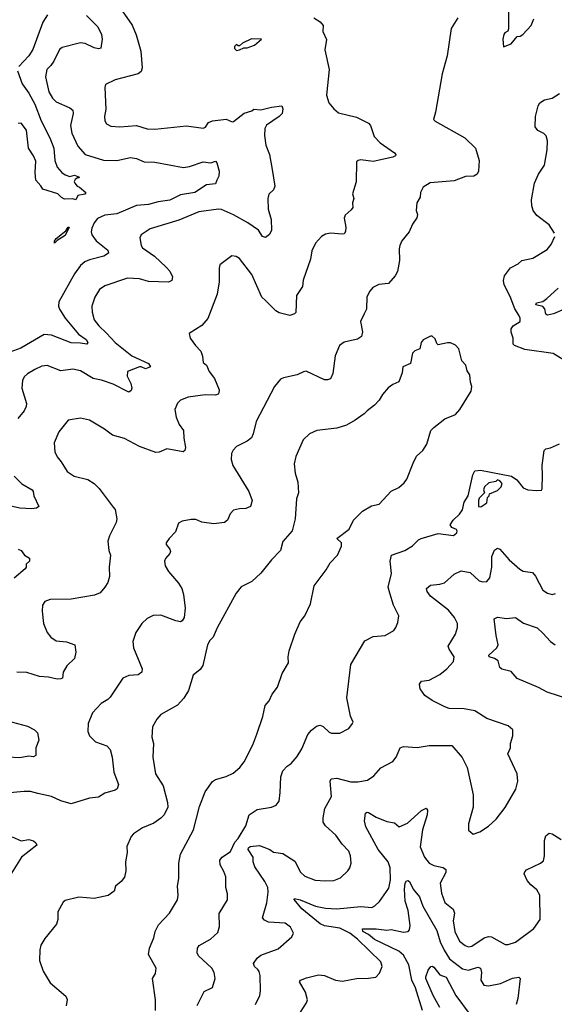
# Model space of a CAD drawing. Extents: x 1246230 to 1426786, y 660032 to 763141.
# Tile 394 of 566: x 1377094 to 1380620, y 692146 to 698632. Entities that reach past the tile are written whole.
import ezdxf

# ---------------------------------------------------------------- set-up
doc = ezdxf.new("R2010")
doc.units = 0

msp = doc.modelspace()

# ---------------------------------------------------------------- linework, layer by layer
at = {"layer": '0CON10XD'}
for points in [[(1377535, 698659.2), (1377610.6, 698585), (1377634.4, 698535), (1377637.8, 698505), (1377630, 698445), (1377615, 698440.8), (1377585, 698447.8), (1377525.3, 698475.3), (1377495, 698479.5), (1377375, 698450), (1377358.1, 698435), (1377320.4, 698359.6), (1377298.9, 698331.1), (1377274.2, 698305), (1377265.6, 698255), (1377286.7, 698156.7), (1377311.5, 698115), (1377335, 698092.2), (1377425, 698051.4), (1377445.4, 698035.4), (1377446.7, 698015), (1377430.5, 697935), (1377438.5, 697885), (1377478.3, 697798.3), (1377525.8, 697745), (1377647.2, 697707.2), (1377735, 697703.8), (1377825, 697725.5), (1377865, 697717.9), (1377915, 697696.5), (1377985, 697694.5), (1378175, 697659.7), (1378214.3, 697665.7), (1378305, 697695.8), (1378355, 697689.4), (1378385, 697700.8), (1378395, 697690), (1378410, 697635), (1378407.5, 697602.5), (1378395, 697576.2), (1378385, 697552), (1378325.6, 697544.4), (1378250, 697495), (1378155, 697478.2), (1378085, 697443.8), (1378007.4, 697432.6), (1377945, 697414.1), (1377865, 697408.6), (1377735, 697352.9), (1377655, 697343.8), (1377607.6, 697322.4), (1377586.5, 697295), (1377570.5, 697259.5), (1377566.5, 697235), (1377570.5, 697215), (1377598.1, 697175), (1377675.6, 697115), (1377679.4, 697095), (1377648.8, 697075), (1377555, 697051.2), (1377523.3, 697036.7), (1377496.1, 697013.9), (1377455, 696957.5), (1377353.4, 696773.4), (1377350.9, 696745), (1377356.2, 696725), (1377394.6, 696665), (1377481.7, 696561.7), (1377532.9, 696525), (1377542.9, 696505), (1377536.7, 696495), (1377495, 696502.1), (1377435, 696502.5), (1377305, 696554.1), (1377255, 696558.2), (1377102, 696468), (1376955, 696416.5)], [(1379984.4, 698645), (1379939.6, 698575), (1379913.7, 698395), (1379879.9, 698275), (1379837, 698023), (1379822.5, 697975), (1379833.6, 697963.6), (1380030, 697855), (1380101.2, 697785), (1380124.3, 697705), (1380120, 697635), (1380110.5, 697615), (1380088.2, 697601.8), (1380035, 697600), (1379959.8, 697570.2), (1379802.1, 697557.9), (1379755, 697530), (1379738, 697495), (1379735.8, 697464.2), (1379713.3, 697425), (1379710, 697375), (1379718.8, 697348.8), (1379713.9, 697326.1), (1379683.8, 697285), (1379663.3, 697235), (1379614.2, 697175.8), (1379601.2, 697145), (1379596.4, 697123.6), (1379598.8, 697045), (1379585.9, 696974.1), (1379570, 696945), (1379526.2, 696895), (1379462.7, 696887.3), (1379422.7, 696867.3), (1379403.3, 696845), (1379383.9, 696806.1), (1379381.2, 696725), (1379365.8, 696694.2), (1379341.2, 696645), (1379355.7, 696575), (1379348.8, 696545), (1379322.1, 696527.9), (1379235, 696508.6), (1379202.9, 696487.1), (1379175, 696417.5), (1379158.9, 696301.1), (1379145, 696266.7), (1379125, 696258.8), (1379105, 696260.8), (1378983.9, 696316.1), (1378965, 696313.3), (1378925, 696292), (1378835, 696273.8), (1378815, 696263.3), (1378773.8, 696215), (1378653.1, 695985), (1378634.2, 695905), (1378622.1, 695877.9), (1378594.4, 695855.6), (1378525, 695820), (1378502.8, 695797.2), (1378491.4, 695775), (1378490, 695735), (1378499.2, 695695), (1378604.6, 695524.6), (1378626.9, 695465), (1378616, 695425), (1378585, 695411.4), (1378545, 695410.8), (1378505, 695402), (1378483, 695377), (1378464, 695335), (1378445, 695320.6), (1378375, 695310.6), (1378295, 695322.5), (1378255, 695339.2), (1378225, 695340.8), (1378165, 695329.1), (1378142.5, 695315), (1378122.3, 695257.7), (1378080, 695215), (1378061.2, 695185), (1378061.2, 695175), (1378083.8, 695145), (1378088.3, 695128.3), (1378084, 695115), (1378055, 695082.5), (1378050, 695065), (1378054.4, 695035), (1378075, 694998), (1378141.3, 694921.3), (1378164.7, 694884.7), (1378175.4, 694845), (1378185.6, 694755), (1378178.6, 694695), (1378165, 694671.2), (1378153.9, 694666.1), (1378125, 694671.4), (1378025, 694709.5), (1377975, 694708.1), (1377935, 694688.6), (1377899.2, 694655), (1377860, 694595), (1377841.4, 694535), (1377846.1, 694493.9), (1377902, 694355), (1377900, 694335), (1377875, 694316.2), (1377815, 694312.5), (1377774.3, 694295), (1377690.3, 694169.7), (1377675.5, 694154.5), (1377631.4, 694128.6), (1377574.4, 694065.6), (1377545.8, 693995), (1377543, 693943), (1377554.2, 693915), (1377595, 693874.2), (1377669.3, 693849.3), (1377690.8, 693825), (1377704.3, 693775), (1377716.3, 693676.3), (1377745.6, 693595), (1377737.5, 693565), (1377725, 693555.8), (1377655, 693536.7), (1377615, 693509.5), (1377555, 693504.4), (1377435, 693466.9), (1377365.4, 693485.4), (1377305, 693515.6), (1377214.2, 693535.8), (1377165, 693547.5), (1377125, 693548.6), (1377005, 693537.5)], [(1379033.6, 698643.6), (1379075, 698617.5), (1379096.7, 698595), (1379092.5, 698555), (1379118.3, 698501.7), (1379105.7, 698434.3), (1379134.7, 698304.7), (1379116.9, 698135), (1379132.4, 698085), (1379165, 698044.8), (1379197.8, 698017.8), (1379315, 697989.7), (1379395, 697951.4), (1379408.1, 697935), (1379431.8, 697861.8), (1379470.5, 697820.5), (1379566.7, 697755), (1379575.8, 697745), (1379573.3, 697735), (1379555, 697726), (1379425, 697698.1), (1379345, 697708.6), (1379327.5, 697705), (1379316.2, 697695), (1379314, 697565), (1379288.8, 697485), (1379298.8, 697455), (1379288.8, 697425), (1379291.2, 697395), (1379281.2, 697378.8), (1379241.2, 697345), (1379234.2, 697325), (1379245.8, 697265), (1379243.9, 697236.1), (1379235, 697222.5), (1379220.7, 697219.3), (1379145, 697225.8), (1379111.2, 697218.8), (1379085, 697203.3), (1379045, 697160), (1379021.2, 697108.8), (1379012.9, 697055), (1378963, 696917), (1378958.8, 696875), (1378918.8, 696815), (1378916.1, 696703.9), (1378906.1, 696693.9), (1378875, 696683.3), (1378805, 696701.4), (1378782.5, 696715), (1378715, 696783.3), (1378690.5, 696805), (1378625, 696954), (1378545, 697058.8), (1378522.3, 697072.3), (1378494.2, 697075.8), (1378415, 697016.7), (1378410, 696995), (1378410, 696905), (1378397.1, 696825), (1378335.4, 696664.6), (1378295, 696617.5), (1378212.5, 696565), (1378218.8, 696535), (1378253.8, 696485), (1378289.5, 696449.5), (1378300.8, 696415), (1378304, 696375), (1378325.6, 696355.6), (1378344.3, 696315), (1378378.3, 696268.3), (1378409.4, 696195), (1378408.6, 696175), (1378403.3, 696165), (1378385, 696158), (1378318.3, 696161.7), (1378205, 696146.2), (1378155, 696126.2), (1378134.2, 696105.8), (1378116.7, 696065), (1378126.1, 696013.9), (1378145.8, 695965.8), (1378175.8, 695925), (1378177.1, 695875), (1378188.8, 695815), (1378183.3, 695795), (1378173.6, 695786.4), (1378065, 695805.7), (1378015, 695782.5), (1377991.2, 695781.2), (1377885, 695820.8), (1377785, 695872.5), (1377705.7, 695895.7), (1377654.4, 695934.4), (1377555, 695994), (1377495, 696008), (1377415, 695993.8), (1377353.4, 695916.6), (1377322, 695845), (1377326, 695785), (1377341.7, 695751.7), (1377368.8, 695718.8), (1377406.7, 695655), (1377454.2, 695624.2), (1377543.2, 695603.2), (1377585, 695576), (1377618, 695545), (1377711.3, 695421.3), (1377723.3, 695405), (1377734.1, 695344.1), (1377729.7, 695320.3), (1377687, 695233), (1377676.4, 695196.4), (1377682, 695135), (1377693.8, 695105), (1377684.3, 695025), (1377687.5, 694965), (1377676, 694925), (1377655, 694893.3), (1377625, 694856.2), (1377587.9, 694842.1), (1377435, 694814.4), (1377295, 694812.2), (1377261.1, 694798.9), (1377245.7, 694775), (1377243.3, 694735), (1377251.4, 694655), (1377275.7, 694595), (1377300.8, 694565), (1377335, 694539.4), (1377403, 694533), (1377457.5, 694515), (1377463.8, 694465), (1377455.7, 694424.3), (1377405.8, 694375), (1377381.2, 694335), (1377376.2, 694295), (1377365, 694290), (1377342.3, 694287.7), (1377285, 694301.5), (1377224.5, 694304.5), (1377142.1, 694332.1), (1377075, 694334.3)], [(1377771.1, 698691.1), (1377835.3, 698595.3), (1377862.3, 698532.3), (1377893.6, 698425), (1377901.8, 698315), (1377895, 698290.8), (1377875, 698275.6), (1377723.6, 698236.4), (1377661.2, 698205), (1377656.2, 698185), (1377662.5, 698042.5), (1377654.1, 697994.1), (1377656, 697965), (1377667.3, 697947.3), (1377695, 697930.8), (1377755, 697927.5), (1377865, 697934.3), (1377935, 697914.2), (1377985, 697910.8), (1378195, 697932.9), (1378305, 697917.8), (1378320, 697925), (1378340, 697955), (1378366.7, 697965), (1378455, 697976.7), (1378495, 697960), (1378505, 697961.9), (1378573.8, 698016.2), (1378625, 698032.5), (1378637.7, 698042.3), (1378685, 698037.8), (1378755, 698055.3), (1378824, 698064), (1378830.8, 698045), (1378824.3, 698015), (1378804.5, 697995), (1378721.5, 697938.5), (1378710, 697915), (1378708.5, 697868.5), (1378718.2, 697805), (1378741.4, 697745), (1378759.8, 697645), (1378776.8, 697535), (1378768.1, 697511.9), (1378737.6, 697482.4), (1378730, 697455), (1378733.5, 697385), (1378751.9, 697315), (1378754.4, 697245), (1378742, 697218), (1378715, 697197.8), (1378695, 697204.3), (1378670, 697245), (1378600, 697295), (1378505, 697346.7), (1378425, 697380.9), (1378405, 697383.6), (1378275, 697365.6), (1378145, 697310.6), (1377955, 697255.6), (1377896.2, 697215), (1377886, 697195), (1377895.8, 697145), (1377905, 697130), (1377982.5, 697075), (1378061.4, 697001.4), (1378085.4, 696975.4), (1378101.2, 696938.8), (1378098.8, 696915), (1378075, 696904.3), (1377945, 696907.5), (1377885, 696924.4), (1377805, 696929.4), (1377655, 696880), (1377621.1, 696855), (1377590.5, 696805), (1377570, 696745), (1377571.5, 696705), (1377585.7, 696655), (1377615.8, 696615), (1377668, 696568), (1377724.4, 696505), (1377835, 696417.5), (1377945, 696366.5), (1377956.9, 696345), (1377925, 696333.1), (1377895, 696345.8), (1377885, 696344.4), (1377804.6, 696315.4), (1377803.5, 696285), (1377827.9, 696235), (1377834.2, 696205.8), (1377830.7, 696189.3), (1377815, 696177.5), (1377711.9, 696231.9), (1377635, 696257.7), (1377578.9, 696268.9), (1377495, 696318.1), (1377445, 696329.4), (1377365, 696318.1), (1377275, 696353.3), (1377241.1, 696348.9), (1377195, 696328.6), (1377145, 696299.2), (1377125, 696278.8), (1377112.5, 696255), (1377109.2, 696205), (1377139.5, 696105), (1377138.1, 696085), (1377124.4, 696055), (1377082.9, 696005)], [(1377278.5, 698665), (1377246.2, 698615), (1377180.9, 698435), (1377154.7, 698395), (1377090, 698325)], [(1380318.6, 698685), (1380318.3, 698571.7), (1380313, 698557), (1380293.6, 698546.4), (1380287.5, 698535), (1380280, 698505), (1380285, 698452.5)], [(1380285, 698452.5), (1380335, 698472.5), (1380375, 698522.5), (1380395, 698523.3), (1380412.5, 698535), (1380467.5, 698595), (1380485, 698637.5)], [(1378525, 698430), (1378545, 698433.3), (1378573, 698447), (1378595, 698446.7), (1378642.5, 698465), (1378690, 698505), (1378623.9, 698506.1), (1378563, 698477), (1378545, 698460), (1378535, 698460), (1378525, 698470), (1378510, 698455), (1378511.7, 698441.7), (1378525, 698430)], [(1377080.5, 698295), (1377110.2, 698210.2), (1377155, 698148.5), (1377195, 698076.5), (1377236.6, 697966.6), (1377294.4, 697855), (1377320, 697785), (1377326.5, 697705), (1377340.9, 697660.9), (1377372.2, 697625), (1377395, 697610.8), (1377425, 697598.8), (1377455, 697608.8), (1377490, 697595), (1377485, 697590), (1377475, 697590), (1377460.7, 697579.3), (1377454, 697566), (1377458, 697555), (1377474.2, 697535), (1377489.2, 697529.2), (1377530, 697495), (1377525, 697483.1), (1377478.8, 697475), (1377465, 697446.7), (1377445, 697453.1), (1377389.6, 697449.6), (1377370.2, 697460.2), (1377345, 697485.7), (1377246.7, 697515), (1377235, 697537.5), (1377202, 697575), (1377196.4, 697626.4), (1377200.5, 697700.5), (1377186.4, 697736.4), (1377152.1, 697785), (1377138.8, 697905), (1377105, 697950), (1377085, 697948.1)], [(1380621.2, 697225), (1380585, 697280), (1380505, 697341.4), (1380480.9, 697375), (1380471.1, 697405), (1380469.6, 697445), (1380489.2, 697555), (1380515.5, 697614.5), (1380554.3, 697675), (1380572.2, 697775), (1380574.4, 697835), (1380566.4, 697866.4), (1380551.7, 697881.7), (1380511.7, 697901.7), (1380494.2, 697925.8), (1380495.8, 697994.2), (1380513.1, 698065), (1380524.5, 698085.5), (1380555.4, 698104.6), (1380605, 698115.6), (1380653.4, 698146.6)], [(1377325, 697160), (1377324.2, 697174.2), (1377335, 697190), (1377399.1, 697240.9), (1377414, 697265), (1377420, 697265), (1377395, 697210.6), (1377342.1, 697177.9), (1377325, 697160)], [(1380745, 696352), (1380612.4, 696432.4), (1380425, 696460), (1380356.9, 696485), (1380349.4, 696495), (1380349.4, 696535), (1380335, 696573.8), (1380335.6, 696595), (1380347.6, 696615), (1380395.6, 696645), (1380395.6, 696665), (1380386, 696686), (1380358.5, 696728.5), (1380328.9, 696808.9), (1380288.1, 696885), (1380284.5, 696915), (1380292.2, 696945), (1380331.4, 696998.6), (1380382, 697025), (1380405, 697045.6), (1380478.7, 697061.3), (1380571.9, 697118.1), (1380599.7, 697150.3), (1380624, 697205)], [(1380695, 696729.2), (1380615, 696695.4), (1380575.7, 696685.7), (1380565, 696693.3), (1380556.6, 696726.6), (1380545, 696743.8), (1380498, 696755), (1380502.1, 696767.9), (1380543.1, 696776.9), (1380570.6, 696795), (1380645.6, 696864.4)], [(1377990, 692105), (1377990.8, 692175), (1377971.1, 692315), (1377991.1, 692348.9), (1377995.5, 692385), (1377944.4, 692475), (1377949.5, 692515), (1377980, 692585), (1377987.8, 692625), (1378010.7, 692669.3), (1378083.4, 692746.6), (1378135, 692833.3), (1378140.6, 692865), (1378135.7, 692925), (1378144.2, 692975), (1378144.4, 693075), (1378154.4, 693135), (1378240, 693295), (1378280.2, 693449.8), (1378317.9, 693545), (1378365, 693614.3), (1378385, 693627.1), (1378455, 693645.7), (1378501.7, 693668.3), (1378546, 693705), (1378575, 693744), (1378630.9, 693855), (1378658.9, 693925), (1378697.1, 694042.9), (1378712.5, 694115), (1378739.2, 694145), (1378760.3, 694189.7), (1378793.8, 694235), (1378826, 694325), (1378866.2, 694395), (1378864, 694435), (1378871.2, 694475), (1378909.2, 694585), (1378944.5, 694665.5), (1378974, 694705), (1379012.5, 694785), (1379036.4, 694903.6), (1379115, 695008.8), (1379140.8, 695055), (1379190.8, 695105), (1379216, 695165), (1379216.2, 695185), (1379186.7, 695215), (1379268.1, 695275), (1379295.8, 695335), (1379355, 695394.2), (1379415, 695430), (1379465, 695441.2), (1379545, 695526), (1379595, 695551.4), (1379629.7, 695580.3), (1379646.7, 695605), (1379688.6, 695711.4), (1379712.1, 695757.9), (1379753.3, 695795), (1379778.8, 695835), (1379806.2, 695925), (1379825, 695946.2), (1379897.7, 696002.3), (1379967.7, 696032.3), (1379996.7, 696065), (1380072.5, 696185), (1380076.7, 696215), (1380066.7, 696245), (1380061.7, 696291.7), (1380045, 696320), (1380036.1, 696356.1), (1380010, 696385), (1379990, 696465), (1379968.3, 696488.3), (1379935, 696503.3), (1379915, 696503.8), (1379855, 696490), (1379845, 696500), (1379835, 696530), (1379815, 696547.5), (1379803, 696547), (1379755, 696522.5), (1379742.5, 696505), (1379732.5, 696465), (1379699.3, 696450.7), (1379684.1, 696435.9), (1379672.3, 696367.7), (1379620, 696345), (1379617.1, 696305), (1379595, 696246.7), (1379555, 696228.8), (1379525, 696206.2), (1379485.9, 696164.1), (1379466, 696125), (1379435, 696092), (1379385, 696056.2), (1379366.7, 696035), (1379306.7, 695995), (1379248.9, 695961.1), (1379185, 695940.8), (1379055, 695926.2), (1379005.9, 695904.1), (1378963.3, 695865), (1378915.9, 695754.1), (1378904.2, 695705.8), (1378910, 695645), (1378928, 695585), (1378933.8, 695515), (1378920.6, 695475), (1378910.8, 695345), (1378890.8, 695265), (1378830, 695195), (1378814, 695135), (1378755.8, 695075), (1378685, 694986.2), (1378625, 694932), (1378555, 694896.2), (1378522.5, 694855), (1378395.8, 694625), (1378371.4, 694565), (1378348, 694542), (1378332.9, 694515), (1378303, 694377), (1378285, 694351.2), (1378238.8, 694315), (1378206.6, 694213.4), (1378177.9, 694162.1), (1378135, 694117.1), (1378025.8, 694054.2), (1377998.8, 694025), (1377971.2, 693975), (1377966, 693905), (1377976, 693865), (1377972, 693775), (1377990.8, 693665), (1378040.8, 693585), (1378070, 693475), (1378072, 693445), (1378048, 693395), (1378025, 693371.2), (1377979.7, 693340.3), (1377905, 693308.8), (1377845, 693270), (1377829.5, 693250.5), (1377801.2, 693185), (1377803, 693147), (1377792.5, 693085), (1377794.1, 693025.9), (1377785.5, 692984.5), (1377763.8, 692955), (1377726.2, 692925), (1377717.7, 692892.3), (1377677.7, 692862.3), (1377585, 692844), (1377485, 692852), (1377395, 692828.8), (1377380.5, 692819.5), (1377346.2, 692755), (1377346.2, 692705), (1377336.2, 692675), (1377259.7, 692580.3), (1377234.2, 692535), (1377227.5, 692505), (1377226, 692435), (1377250, 692365), (1377295, 692286.7), (1377399.5, 692199.5), (1377407.1, 692177.1), (1377400, 692135)], [(1378265, 692137.5), (1378310, 692230), (1378365, 692256.7), (1378382.5, 692315), (1378377.5, 692355), (1378360.8, 692385), (1378274.3, 692465), (1378265.6, 692485), (1378267.1, 692515), (1378277.6, 692532.4), (1378353.8, 692575), (1378401.2, 692618.8), (1378412.3, 692657.7), (1378410.8, 692745), (1378465.8, 692835), (1378464.4, 692874.4), (1378454.3, 692915), (1378454.2, 692985), (1378441.7, 693021.7), (1378416.2, 693065), (1378413.8, 693095), (1378430, 693115), (1378485, 693152), (1378513.5, 693215), (1378535, 693238.6), (1378585, 693321.2), (1378607.5, 693395), (1378660.5, 693429.5), (1378754.6, 693445.4), (1378785, 693457.5), (1378805.7, 693485), (1378811.7, 693541.7), (1378817.5, 693645), (1378830, 693685), (1378857.5, 693715), (1378885, 693733.3), (1378925, 693778.8), (1378955, 693828.8), (1378995.6, 693924.4), (1379019.1, 693950.9), (1379052.7, 693977.3), (1379075, 693984.3), (1379095.5, 693975.5), (1379135, 693938), (1379151.2, 693931.2), (1379205, 693931.2), (1379265, 693962.5), (1379290, 693995), (1379292.5, 694005), (1379276.2, 694045), (1379251.2, 694165), (1379278.8, 694385), (1379369.5, 694540.5), (1379425, 694568.8), (1379505, 694576), (1379560.7, 694609.3), (1379575, 694627.5), (1379588.3, 694661.7), (1379593.8, 694705), (1379560, 694775), (1379535.7, 694855), (1379524.4, 694895), (1379545.6, 694985), (1379538.1, 695065), (1379545.7, 695104.3), (1379635, 695135.8), (1379684.4, 695165.6), (1379723.8, 695205), (1379742.5, 695215), (1379855, 695247.1), (1379955, 695233.8), (1379977.3, 695252.7), (1379980, 695265), (1379973.9, 695273.9), (1379945, 695286.7), (1379933.3, 695305), (1379952, 695335), (1379995.5, 695374.5), (1380015.5, 695404.5), (1380026, 695455), (1380052, 695495), (1380082, 695635), (1380095, 695659.6), (1380132.5, 695665), (1380337.5, 695625), (1380371.7, 695601.7), (1380415, 695548.8), (1380445, 695536.2), (1380505, 695531.2), (1380535, 695533.3), (1380538.8, 695541.2), (1380542.4, 695632.4), (1380539.4, 695695), (1380553.5, 695795), (1380565, 695805.8), (1380595, 695810.9), (1380655, 695837.5)], [(1377058.1, 695625), (1377109.1, 695575), (1377177.1, 695535), (1377184.2, 695525), (1377186.9, 695495), (1377221.2, 695425), (1377205.6, 695414.4), (1377175, 695410.9), (1377095, 695414.6), (1377006.5, 695433.5)], [(1380135, 695422.5), (1380175, 695450), (1380180, 695485), (1380190, 695495), (1380191.7, 695508.3), (1380245, 695530), (1380270, 695555), (1380277, 695577), (1380260, 695595), (1380245, 695600), (1380235, 695590), (1380188.3, 695581.7), (1380160, 695555), (1380152.5, 695535), (1380160, 695515), (1380125, 695480), (1380120, 695465), (1380120, 695425), (1380135, 695422.5)], [(1377084.4, 695144.4), (1377103.3, 695135), (1377126.7, 695105), (1377160, 695085), (1377158.8, 695065), (1377137.5, 695045), (1377136.7, 695025), (1377130, 695015), (1377057.3, 694952.7)], [(1378649.2, 692145), (1378678.6, 692205), (1378682.9, 692235), (1378679.2, 692335), (1378673, 692363), (1378664.4, 692374.4), (1378642.5, 692395), (1378635.6, 692415), (1378659.5, 692450.5), (1378685, 692469.5), (1378798.7, 692511.3), (1378889.5, 692590.5), (1378900, 692615), (1378881.2, 692655), (1378845, 692680.8), (1378735, 692686.7), (1378709.4, 692699.4), (1378695.7, 692715), (1378723.3, 692815), (1378732.5, 692885), (1378730, 692915), (1378711.2, 692955), (1378645, 693052.5), (1378633.6, 693085), (1378633.8, 693115), (1378601.6, 693165), (1378603.2, 693176.8), (1378615.4, 693185.4), (1378675, 693193.1), (1378743.8, 693165), (1378768.7, 693148.7), (1378829.6, 693139.6), (1378909.7, 693089.7), (1378946.8, 693016.8), (1378975, 692990.8), (1379043.4, 692963.4), (1379110.6, 692959.4), (1379165, 692962.2), (1379210.7, 692979.3), (1379258, 693025), (1379272, 693045), (1379280.8, 693075), (1379276.9, 693125), (1379265.6, 693155), (1379221.4, 693201.4), (1379180.2, 693260.2), (1379110.8, 693320.8), (1379095.5, 693345), (1379094.6, 693375.4), (1379106, 693435), (1379151.1, 693515), (1379141.4, 693615), (1379148, 693632), (1379185, 693635.7), (1379277.6, 693612.4), (1379325, 693612.5), (1379387.6, 693622.4), (1379428.7, 693651.3), (1379475, 693704), (1379555.5, 693744.5), (1379576.4, 693773.6), (1379604, 693835), (1379625, 693844.2), (1379715, 693836.9), (1379795, 693850), (1379945, 693850), (1380012.7, 693772.7), (1380045.8, 693705), (1380084.3, 693525), (1380085.8, 693444.2), (1380053.3, 693335), (1380053.6, 693293.6), (1380085, 693267.5), (1380128.3, 693281.7), (1380185, 693320), (1380236.7, 693365), (1380295, 693443.3), (1380366.4, 693563.6), (1380380, 693615), (1380374.1, 693664.1), (1380314.2, 693795.8), (1380330, 693835), (1380331.2, 693865), (1380346.1, 693913.9), (1380346.7, 693955), (1380315, 693980), (1380175, 694028), (1380095, 694079.2), (1380025, 694092.9), (1379925.5, 694095.5), (1379898.8, 694105), (1379815, 694146.9), (1379765, 694181.4), (1379735, 694223.3), (1379730, 694255), (1379745, 694273.8), (1379795, 694281.4), (1379865, 694319.2), (1379912, 694355), (1379955.7, 694404.3), (1379960, 694435), (1379926.2, 694485), (1379920, 694505), (1379967.5, 694585), (1379980.9, 694629.1), (1379981.4, 694655), (1379961.9, 694695), (1379921.6, 694741.6), (1379802.5, 694835), (1379780.6, 694865), (1379777.5, 694885), (1379802.6, 694907.4), (1379865, 694913.3), (1379895, 694923.1), (1379959.9, 694980.1), (1380005, 695002), (1380065, 694991.2), (1380125, 694935.8), (1380148.3, 694928.3), (1380175, 694932), (1380194.3, 694955.7), (1380208.5, 695025), (1380208.9, 695095), (1380225, 695137.5), (1380245, 695150), (1380261.2, 695145), (1380322.2, 695075), (1380391.7, 695011.7), (1380415, 694999.4), (1380475, 694990), (1380495.6, 694965.6), (1380543.3, 694875), (1380574.1, 694854.1), (1380605, 694846.7), (1380627.7, 694852.3)], [(1380715, 694155.8), (1380572.8, 694202.8), (1380515, 694233.3), (1380375, 694293.1), (1380335, 694337.8), (1380273.9, 694353.9), (1380261.2, 694365), (1380248.7, 694408.7), (1380224.5, 694424.5), (1380190, 694435), (1380187.5, 694445), (1380241.1, 694495), (1380249.2, 694515), (1380236.1, 694575), (1380223.8, 694685), (1380245, 694695.7), (1380305, 694687.5), (1380365, 694693.8), (1380417.1, 694657.1), (1380505.7, 694625), (1380545, 694591.4), (1380594.4, 694535), (1380625, 694514.6)], [(1377015, 694013.1), (1377145, 693978.8), (1377192.5, 693955), (1377212.5, 693935), (1377220, 693885), (1377200, 693835), (1377200, 693785), (1377185, 693776.7), (1377155, 693781.2), (1377095, 693770), (1377015, 693774.5)], [(1378945.6, 692095), (1378986.7, 692155), (1378992.2, 692175), (1378980, 692225), (1378938.6, 692295), (1378946.2, 692305), (1378985, 692321.1), (1379065, 692339.1), (1379105.3, 692335.3), (1379176.7, 692305), (1379222.4, 692297.6), (1379315, 692315.6), (1379395, 692318.1), (1379442.5, 692325), (1379467.9, 692352.1), (1379485.8, 692395), (1379475.8, 692425), (1379321.9, 692575), (1379272, 692615), (1379205, 692647.4), (1379105, 692663.8), (1379075, 692675.3), (1378954.1, 692774.1), (1378904.2, 692835.8), (1378907.5, 692842.5), (1378945, 692834.4), (1379045, 692792.9), (1379110.1, 692780.1), (1379185.8, 692774.2), (1379345, 692790.5), (1379416.4, 692783.6), (1379436.2, 692793.8), (1379466.2, 692823.8), (1379528.8, 692911.2), (1379539.2, 692965), (1379536.6, 693045), (1379523.9, 693085), (1379457.6, 693165), (1379377.1, 693315), (1379369.2, 693355), (1379374.3, 693405.7), (1379385, 693411.4), (1379395, 693408.9), (1379445, 693379.4), (1379515, 693350.5), (1379565, 693342), (1379596.2, 693316.2), (1379651.4, 693338.6), (1379745, 693422), (1379775, 693437.5), (1379783.8, 693425), (1379781.4, 693395), (1379750, 693295), (1379735, 693183.3), (1379763.3, 693115), (1379795, 693075.7), (1379825, 693060), (1379887.6, 693047.6), (1379904.3, 693035), (1379905.5, 693015), (1379867.5, 692945), (1379875, 692877.5), (1379897.6, 692817.6), (1379952.7, 692772.7), (1379962.6, 692747.4), (1379953.8, 692695), (1379964.5, 692625), (1379995, 692562.5), (1380032.6, 692532.6), (1380055, 692525.6), (1380075, 692528.5), (1380157, 692583), (1380185, 692592.1), (1380205, 692590), (1380295, 692540.6), (1380315, 692540), (1380364.7, 692555.3), (1380485, 692646), (1380525.7, 692704.3), (1380525.4, 692865.4), (1380505, 692900), (1380465, 692932.9), (1380441.5, 692961.5), (1380421.9, 693005), (1380425, 693018.8), (1380437.4, 693032.6), (1380528.8, 693075), (1380548.3, 693091.7), (1380554.5, 693125), (1380555.7, 693225), (1380564.5, 693255.5), (1380585, 693272.5), (1380605, 693268.1), (1380665, 693231.1)], [(1377045, 693250), (1377105, 693224), (1377155, 693231.4), (1377185, 693222), (1377200.5, 693210.5), (1377206.7, 693195), (1377106, 693115), (1377040.6, 693009.4)], [(1379751.5, 692105), (1379703.6, 692255), (1379679.4, 692305), (1379659.8, 692405), (1379625, 692470), (1379595, 692495.2), (1379433.1, 692573.1), (1379395, 692606.4), (1379358.1, 692625), (1379356, 692644), (1379445, 692644), (1379515, 692634.7), (1379545, 692637.8), (1379625, 692620.4), (1379655.6, 692625), (1379665, 692636.2), (1379669.7, 692665), (1379656.7, 692765), (1379636.9, 692825), (1379632.1, 692905), (1379637, 692943), (1379645, 692958.6), (1379655, 692961.4), (1379665.4, 692955.4), (1379690, 692905), (1379731.2, 692855), (1379752.7, 692792.7), (1379845, 692631.5), (1379868.2, 692558.2), (1379892.9, 692502.9), (1379929.7, 692445), (1380015, 692379.2), (1380055, 692371.6), (1380115, 692390), (1380133.6, 692383.6), (1380139.2, 692355), (1380134.5, 692304.5), (1380155, 692272.5), (1380185, 692267.5), (1380265, 692283.3), (1380345, 692319.2), (1380385, 692324), (1380395, 692316.2), (1380380, 692185), (1380368.9, 692145)], [(1379864.1, 692125), (1379820, 692205), (1379773.6, 692315), (1379772.7, 692327.3), (1379788.6, 692371.4), (1379805, 692394.2), (1379815, 692396.2), (1379825, 692390), (1379865, 692340), (1379905.7, 692325), (1379971.5, 692205), (1380065, 692076.5)]]:
    msp.add_lwpolyline(points, dxfattribs=at)

doc.saveas('drawing.dxf')
